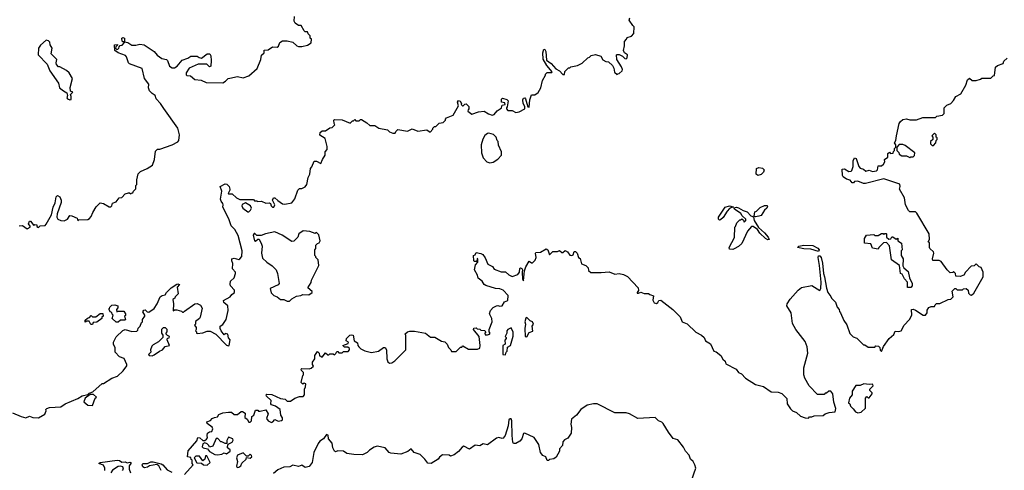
# Model space of a CAD drawing. Extents: x 1861455 to 2058065, y 200073 to 437907.
# Tile 441 of 574: x 2038409 to 2047155, y 320746 to 324748. Entities that reach past the tile are written whole.
import ezdxf

# ---------------------------------------------------------------- set-up
doc = ezdxf.new("R2010")
doc.units = 0

msp = doc.modelspace()

# ---------------------------------------------------------------- linework, layer by layer
at = {"layer": '0CON05XD'}
for points in [[(2038405, 322915.8), (2038435, 322918.6), (2038475, 322891.2), (2038502.5, 322905), (2038502.5, 322915), (2038487.5, 322935), (2038495, 322957.5), (2038505, 322957.5), (2038535, 322920), (2038545, 322927.5), (2038560, 322925), (2038561.7, 322911.7), (2038575, 322902.5), (2038592.5, 322917.5), (2038635, 322920), (2038645, 322933.3), (2038691.1, 323015), (2038707.9, 323082.1), (2038725, 323122), (2038732.8, 323175), (2038743.9, 323186.1), (2038765.2, 323175.1), (2038778.4, 323145), (2038776.7, 323125), (2038742.1, 323025), (2038740, 322995), (2038747.7, 322977.7), (2038775, 322963.3), (2038805, 322961.2), (2038832.5, 322975), (2038855, 323007.5), (2038873, 323007), (2038920, 322985), (2038925, 322960), (2038935, 322970), (2039015, 322972.5), (2039028.3, 322981.7), (2039045, 323000), (2039057.5, 323035), (2039087.5, 323085), (2039125, 323120), (2039155, 323116.2), (2039205, 323085.8), (2039217.5, 323085), (2039228.8, 323095), (2039235, 323117.5), (2039265, 323130), (2039293.6, 323166.4), (2039315, 323170), (2039345, 323200), (2039375, 323210), (2039385, 323210), (2039395, 323200), (2039401.7, 323208.3), (2039415, 323210), (2039420, 323225), (2039440, 323245), (2039440, 323275), (2039450, 323285), (2039450, 323325), (2039461.7, 323378.3), (2039481.7, 323398.3), (2039540, 323425), (2039587.5, 323455), (2039606.7, 323505), (2039615, 323580), (2039633, 323597), (2039655, 323597.5), (2039765, 323637.5), (2039815, 323662.5), (2039822.5, 323675), (2039830, 323725), (2039813.6, 323783.6), (2039689.6, 323959.5), (2039660, 324005), (2039622.5, 324045), (2039612.5, 324075), (2039585, 324091.2), (2039562, 324115), (2039554.2, 324144.2), (2039555.8, 324175), (2039517, 324227), (2039495.8, 324315.8), (2039384.2, 324355), (2039374.5, 324365), (2039358.2, 324418.2), (2039349.3, 324429.3), (2039285, 324453.3), (2039253.8, 324475), (2039250, 324525), (2039278.3, 324528.3), (2039278.3, 324521.7), (2039261.7, 324508.3), (2039260, 324495), (2039273, 324483), (2039280, 324485), (2039290, 324495), (2039291.7, 324508.3), (2039301.7, 324518.3), (2039318.3, 324521.7), (2039340, 324545), (2039340, 324550), (2039325, 324550), (2039318.3, 324558.3), (2039317.5, 324585), (2039325, 324590), (2039340, 324585), (2039340, 324550), (2039370, 324545), (2039405, 324522.5), (2039439.6, 324520.5), (2039475, 324531.2), (2039515, 324524.3), (2039604.2, 324465), (2039631.5, 324431.5), (2039672.2, 324402.2), (2039714.1, 324394.1), (2039723.3, 324385), (2039740.8, 324335), (2039765, 324320), (2039785, 324321.2), (2039806.7, 324335), (2039851.7, 324388.3), (2039902.5, 324405), (2039930, 324425), (2039985, 324423.3), (2040002, 324412), (2040025, 324406.7), (2040074.1, 324445.9), (2040097.5, 324445), (2040105.9, 324425.9), (2040110, 324385), (2040107.5, 324335), (2040095, 324330), (2040071.7, 324351.7), (2039995, 324352), (2039915, 324316), (2039888.8, 324275), (2039889.3, 324259.3), (2039895, 324253.3), (2039925, 324250), (2039965, 324217.5), (2040021.7, 324211.7), (2040065, 324190), (2040213, 324187), (2040238.3, 324201.7), (2040260, 324225), (2040275, 324230), (2040345, 324243.3), (2040395, 324232.5), (2040445, 324250), (2040517.5, 324315), (2040552.5, 324395), (2040558.3, 324431.7), (2040580, 324455), (2040581.7, 324478.3), (2040615, 324480), (2040655, 324507.5), (2040697.5, 324502.5), (2040708.3, 324511.7), (2040720, 324545), (2040745, 324560), (2040785, 324560), (2040835, 324547.5), (2040870, 324515), (2040885, 324510), (2040915, 324510), (2040965, 324522.5), (2040998.3, 324541.7), (2041000, 324575), (2040990, 324585), (2040990, 324605), (2040971.7, 324621.7), (2040965, 324640), (2040945, 324640), (2040935, 324650), (2040910, 324695), (2040885, 324697.5), (2040857, 324717), (2040847.5, 324735), (2040850, 324775)], [(2040288, 322918), (2040267.9, 322977.9), (2040213.6, 323083.6), (2040217.5, 323105), (2040213.3, 323115), (2040197.5, 323135), (2040193.3, 323155), (2040203.3, 323225), (2040190, 323265), (2040235, 323290), (2040248.3, 323288.3), (2040268.8, 323265), (2040277, 323243), (2040277, 323233), (2040260, 323205), (2040265, 323200), (2040295, 323202.5), (2040335, 323166.7), (2040365, 323150), (2040485, 323150), (2040495, 323140), (2040515, 323140), (2040522.5, 323132.5), (2040556.4, 323136.4), (2040595, 323117.5), (2040625, 323122.5), (2040636.7, 323116.7), (2040642.5, 323095), (2040655, 323083.3), (2040665.9, 323084.1), (2040676, 323105), (2040653.8, 323143.8), (2040665, 323166.2), (2040676.1, 323166.1), (2040700.7, 323140.7), (2040745, 323112.5), (2040765, 323110), (2040825, 323122.5), (2040851.7, 323158.3), (2040880, 323235), (2040895, 323250), (2040915, 323250), (2040945, 323262.5), (2040960, 323285), (2040972.5, 323345), (2040987.5, 323375), (2040993, 323427), (2041005, 323440), (2041025, 323490), (2041045, 323492.5), (2041085, 323470), (2041097.5, 323505), (2041122.5, 323545), (2041122.5, 323575), (2041140, 323595), (2041141.7, 323621.7), (2041123.6, 323693.6), (2041075, 323722.5), (2041077.5, 323745), (2041095, 323760), (2041125, 323760), (2041163, 323787), (2041185, 323790), (2041207, 323813), (2041202.5, 323825), (2041200, 323855), (2041205, 323860), (2041275, 323857.5), (2041345, 323830), (2041365, 323850), (2041375, 323850), (2041385, 323860), (2041395, 323850), (2041425, 323850), (2041435, 323860), (2041445, 323860), (2041493, 323833), (2041518.3, 323808.3), (2041565, 323807.5), (2041600, 323785), (2041675, 323770), (2041693, 323753), (2041725, 323740), (2041745, 323740), (2041750, 323755), (2041768.3, 323771.7), (2041855, 323757.5), (2041895, 323777.5), (2041945, 323757.5), (2042025, 323770), (2042055, 323750), (2042080, 323775), (2042080, 323785), (2042095, 323800), (2042105, 323800), (2042135, 323830), (2042170, 323835), (2042190, 323855), (2042190, 323865), (2042200, 323875), (2042259.3, 323900.7), (2042307, 323983), (2042297.5, 324015), (2042308.3, 324031.7), (2042322.5, 324025), (2042332.5, 324005), (2042330, 323995), (2042341.7, 323981.7), (2042348.3, 323981.7), (2042361.7, 323998.3), (2042375, 324000), (2042398.3, 323978.3), (2042400, 323955), (2042391.7, 323948.3), (2042390, 323935), (2042425, 323910), (2042485, 323930), (2042535, 323936.7), (2042572, 323912), (2042605, 323900), (2042625, 323906.2), (2042650.4, 323939.5), (2042677.5, 323955), (2042687.5, 323965), (2042695, 323990), (2042720, 323995), (2042718.3, 324008.3), (2042690, 324015), (2042688.3, 324041.7), (2042698.3, 324051.7), (2042735, 324040), (2042747, 324027), (2042740, 323975), (2042732.5, 323965), (2042732.5, 323955), (2042745, 323940), (2042785, 323941.2), (2042815, 323922.5), (2042845, 323928.8), (2042897.5, 323955), (2042896.4, 323976.4), (2042880, 324005), (2042877.5, 324035), (2042885, 324050), (2042895, 324052.5), (2042902.5, 324045), (2042913.6, 324003.6), (2042923, 323973), (2042935, 323970), (2042941.2, 324035), (2042955, 324080), (2042985, 324080), (2043015, 324100), (2043037, 324143), (2043053, 324207), (2043080, 324255), (2043080, 324265), (2043095, 324280), (2043135, 324280), (2043140, 324285), (2043092.1, 324342.1), (2043057.5, 324397.5), (2043056.4, 324455), (2043065, 324486), (2043075, 324483.8), (2043081.2, 324465), (2043087.9, 324387.9), (2043128.8, 324358.8), (2043171.5, 324311.5), (2043203.2, 324293.2), (2043235, 324262.5), (2043248.3, 324261.7), (2043251.7, 324288.3), (2043285, 324320), (2043295, 324320), (2043305, 324330), (2043365, 324340), (2043405, 324362.5), (2043455, 324410), (2043470, 324415), (2043485, 324430), (2043525, 324440), (2043570, 324425), (2043590, 324390), (2043615, 324377.5), (2043640, 324375), (2043675, 324340), (2043687, 324317), (2043691.7, 324281.7), (2043715, 324260), (2043721.7, 324268.3), (2043735, 324270), (2043760, 324295), (2043762.5, 324305), (2043755, 324330), (2043713, 324393), (2043710, 324435), (2043715, 324440), (2043735, 324437.5), (2043763, 324423), (2043785, 324402.5), (2043795, 324400), (2043805, 324410), (2043807.5, 324435), (2043780, 324455), (2043772.5, 324475), (2043782.5, 324515), (2043780, 324555), (2043800, 324575), (2043805, 324590), (2043845, 324602.5), (2043863.3, 324625), (2043867.5, 324685), (2043856.4, 324696.4), (2043822.5, 324745), (2043830, 324765)], [(2038855, 324037.5), (2038865, 324040), (2038867.5, 324065), (2038860, 324085), (2038880, 324105), (2038861.7, 324111.7), (2038857.5, 324145), (2038877.5, 324225), (2038847.5, 324275), (2038825, 324297.5), (2038765, 324330), (2038755, 324330), (2038735, 324350), (2038732.5, 324365), (2038740, 324395), (2038690, 324445), (2038697.5, 324495), (2038680, 324525), (2038677, 324547), (2038665, 324560), (2038643, 324567), (2038595, 324522.5), (2038577.5, 324495), (2038572.5, 324435), (2038653.6, 324353.6), (2038676.7, 324295), (2038752.5, 324185), (2038764.2, 324144.2), (2038797.5, 324115), (2038828.3, 324098.3), (2038832.5, 324075), (2038826.7, 324055), (2038833.8, 324045), (2038855, 324037.5)], [(2046197.5, 323715), (2046220, 323825), (2046232.5, 323845), (2046255, 323860), (2046285, 323867.5), (2046315, 323857.5), (2046375, 323857.5), (2046430.7, 323879.3), (2046545, 323880), (2046555, 323890), (2046605, 323900), (2046620, 323915), (2046620, 323965), (2046645, 323990), (2046680, 324005), (2046705, 324030), (2046723.6, 324066.4), (2046769.3, 324090.7), (2046813.6, 324166.4), (2046827.5, 324215), (2046845, 324230), (2046868.3, 324208.3), (2046905, 324207.5), (2046945, 324220), (2046955, 324230), (2047035, 324230), (2047055, 324250), (2047068.3, 324251.7), (2047077.5, 324325), (2047095, 324342.5), (2047145, 324360), (2047151.7, 324378.3), (2047180, 324405)], [(2040648, 321418), (2040725, 321382.5), (2040767, 321377), (2040785, 321360), (2040815, 321360), (2040853, 321387), (2040895, 321400), (2040928.3, 321401.7), (2040940, 321415), (2040937.5, 321465), (2040948.3, 321488.3), (2040950, 321515), (2040935, 321520), (2040925, 321510), (2040910, 321525), (2040923, 321587), (2040930, 321595), (2040930, 321615), (2040911.7, 321631.7), (2040910, 321645), (2040915, 321650), (2040981.7, 321648.3), (2040997, 321653), (2041018.3, 321671.7), (2041010, 321685), (2041010, 321705), (2041030, 321735), (2041030, 321765), (2041055, 321800), (2041070, 321785), (2041071.7, 321761.7), (2041085, 321760), (2041095, 321750), (2041125, 321790), (2041145, 321770), (2041155, 321770), (2041165, 321780), (2041195, 321780), (2041205, 321770), (2041218.3, 321781.7), (2041225, 321800), (2041235, 321800), (2041245, 321790), (2041275, 321790), (2041285, 321800), (2041328.3, 321801.7), (2041340, 321815), (2041338.3, 321828.3), (2041325, 321840), (2041295, 321840), (2041280, 321855), (2041328.3, 321871.7), (2041330, 321885), (2041310, 321895), (2041312.5, 321915), (2041342.5, 321945), (2041355, 321950), (2041370, 321945), (2041380, 321895), (2041408.3, 321878.3), (2041413, 321853), (2041421.7, 321841.7), (2041440, 321825), (2041475, 321807.5), (2041535, 321792.5), (2041596.4, 321803.6), (2041640, 321835), (2041655, 321837.5), (2041666.7, 321815), (2041669.1, 321735), (2041680.5, 321710.5), (2041695, 321698.6), (2041715, 321701.4), (2041740.6, 321719.4), (2041840, 321815), (2041840, 321945), (2041830, 321955), (2041855, 321976.7), (2041875, 321982.5), (2041915, 321980), (2042015, 321962.5), (2042058.3, 321928.3), (2042097, 321927), (2042155, 321892.5), (2042185, 321886.7), (2042207.5, 321865), (2042217.5, 321835), (2042240, 321815), (2042245, 321800), (2042285, 321800), (2042325, 321840), (2042335, 321840), (2042345, 321850), (2042395, 321822.5), (2042475, 321822.5), (2042495, 321830), (2042500, 321855), (2042490, 321935), (2042440, 321995), (2042441.7, 322008.3), (2042465, 322010), (2042471.7, 322001.7), (2042495, 322000), (2042505, 321990), (2042538.3, 321988.3), (2042550, 321975), (2042540, 321965), (2042545, 321950), (2042565, 321947.5), (2042582.5, 321955), (2042587.5, 321965), (2042580, 321975), (2042580, 321995), (2042606.7, 322065), (2042603.3, 322095), (2042583.3, 322135), (2042590, 322165), (2042615, 322192.5), (2042645, 322207.5), (2042655, 322210), (2042675, 322202.5), (2042695, 322207.5), (2042715, 322242.5), (2042745.8, 322254.2), (2042746.8, 322296.8), (2042703.3, 322345), (2042675, 322358), (2042635, 322361.2), (2042548.3, 322388.3), (2042536.1, 322396.1), (2042516.7, 322425), (2042481.7, 322451.7), (2042475, 322480), (2042450, 322525), (2042458.3, 322571.7), (2042480, 322595), (2042480, 322625), (2042471.7, 322628.3), (2042468.3, 322601.7), (2042445, 322600), (2042442.5, 322605), (2042440, 322655), (2042455, 322660), (2042465, 322680), (2042505, 322672.5), (2042523, 322663), (2042545, 322632.5), (2042567.5, 322577.5), (2042607.5, 322555), (2042625, 322532.5), (2042685, 322507.5), (2042725, 322507.5), (2042755, 322480.8), (2042782.3, 322467.7), (2042834.6, 322485.4), (2042848, 322505), (2042851.7, 322538.3), (2042857, 322543), (2042869.6, 322539.5), (2042876.7, 322525), (2042871.2, 322505), (2042874.1, 322444.1), (2042885, 322430), (2042893.6, 322516.4), (2042905.7, 322554.3), (2042935, 322602.5), (2042955, 322587.5), (2042965, 322587.5), (2042988.3, 322611.7), (2042997, 322637), (2042990, 322675), (2042995, 322680), (2043035, 322683.3), (2043085, 322712.5), (2043100, 322705), (2043115, 322660), (2043145, 322690), (2043185, 322690), (2043205, 322697.5), (2043225, 322680), (2043235, 322680), (2043255, 322697.5), (2043275, 322687.5), (2043295, 322657.5), (2043315, 322652.5), (2043325, 322660), (2043335, 322690), (2043345, 322690), (2043360, 322675), (2043372.5, 322635), (2043388.3, 322628.3), (2043400, 322580), (2043437.5, 322565), (2043457.5, 322545), (2043461.7, 322521.7), (2043483, 322503), (2043575, 322501.2), (2043645, 322507.5), (2043695, 322487.5), (2043735, 322493.3), (2043772.5, 322485), (2043806.6, 322466.6), (2043902.5, 322365), (2043906.7, 322343.3), (2043892.5, 322325), (2043895, 322320), (2043905, 322317.5), (2043925, 322326.7), (2043955, 322316.7), (2043995, 322316.2), (2044006.1, 322306.1), (2044040, 322295), (2044034.1, 322255.9), (2044045, 322232.5), (2044065, 322228), (2044076.7, 322235), (2044087, 322253), (2044103.3, 322256.7), (2044158.8, 322215), (2044212, 322175), (2044275, 322108.8), (2044293.3, 322065), (2044337.9, 322047.9), (2044415, 321973.3), (2044465, 321946.7), (2044490, 321925), (2044500, 321895), (2044545, 321867.5), (2044573.8, 321805), (2044597, 321797), (2044635.8, 321765.8), (2044655, 321733.8), (2044676.2, 321715), (2044680, 321690), (2044773.2, 321643.2), (2044794.1, 321614.1), (2044821.7, 321601.7), (2044855, 321563.8), (2044945, 321508), (2045015, 321491.2), (2045085, 321442.5), (2045145, 321440.8), (2045178.9, 321428.9), (2045222.7, 321382.7), (2045225.8, 321335), (2045255, 321291.2), (2045273.3, 321275), (2045308.8, 321258.8), (2045345, 321227.5), (2045385, 321212.5), (2045415, 321210), (2045425, 321220), (2045445, 321220), (2045465, 321230), (2045545, 321233.3), (2045563, 321247), (2045600.7, 321259.3), (2045652.5, 321265), (2045657.8, 321295), (2045639.3, 321350.7), (2045632.5, 321425), (2045615, 321450), (2045595, 321450), (2045575, 321430), (2045565, 321430), (2045555, 321420), (2045495, 321420), (2045422.5, 321495), (2045382.5, 321565), (2045373.3, 321595), (2045373.3, 321655), (2045410, 321785), (2045403, 321843), (2045385, 321890), (2045302.5, 321995), (2045275, 322050), (2045262.5, 322145), (2045222.5, 322205), (2045226.7, 322223.3), (2045252.5, 322265), (2045322.5, 322345), (2045355, 322370), (2045445, 322387.5), (2045516.2, 322343.8), (2045525, 322360), (2045527.8, 322417.8), (2045514, 322565), (2045500.9, 322635), (2045505, 322649.2), (2045515, 322651.4), (2045528.5, 322635), (2045541.2, 322585), (2045547.5, 322495), (2045559.1, 322465), (2045575, 322362.5), (2045586.7, 322325), (2045615, 322290), (2045620, 322275), (2045655, 322240), (2045670, 322195), (2045687.5, 322175), (2045690, 322155), (2045700, 322145), (2045730, 322075), (2045757, 322037), (2045781.7, 321961.7), (2045811.7, 321931.7), (2045845, 321920), (2045905, 321860), (2045915, 321860), (2045945, 321840), (2046005, 321840), (2046015, 321850), (2046038.3, 321848.3), (2046050, 321835), (2046053, 321813), (2046065, 321800), (2046082.5, 321845), (2046133.3, 321916.7), (2046175, 321952.5), (2046185, 321980), (2046215, 321977.5), (2046237.5, 321985), (2046266.7, 322035), (2046312, 322085), (2046333.3, 322125), (2046330, 322175), (2046345, 322176.2), (2046365, 322166.7), (2046434.2, 322124.2), (2046455, 322124.2), (2046471.2, 322145), (2046470.7, 322169.3), (2046485, 322192.5), (2046505, 322200), (2046535, 322200), (2046540, 322215), (2046553, 322227), (2046581.7, 322228.3), (2046655, 322262.5), (2046680, 322265), (2046700, 322285), (2046693, 322337), (2046715, 322360), (2046725, 322360), (2046735, 322350), (2046785, 322350), (2046793, 322357), (2046815, 322360), (2046833.3, 322345), (2046838.3, 322318.3), (2046853, 322303), (2046865, 322302.5), (2046885, 322317.5), (2046966.7, 322465), (2046967.5, 322505), (2046948.3, 322548.3), (2046931.7, 322551.7), (2046905, 322580), (2046888.3, 322561.7), (2046861.7, 322558.3), (2046810, 322505), (2046795, 322480), (2046761.7, 322468.3), (2046725, 322470), (2046720, 322495), (2046705, 322510), (2046698.3, 322501.7), (2046675, 322500), (2046647, 322527), (2046595, 322600), (2046575, 322610), (2046520, 322610), (2046517.5, 322625), (2046530, 322675), (2046527.5, 322685), (2046493.3, 322715), (2046490, 322725), (2046490, 322765), (2046480, 322775), (2046490, 322795), (2046487, 322847), (2046378.3, 323028.3), (2046365, 323040), (2046315, 323040), (2046303, 323053), (2046277.5, 323105), (2046267.5, 323165), (2046223.6, 323243.6), (2046230, 323265), (2046226.4, 323286.4), (2046085, 323333.3), (2045923, 323293), (2045905, 323292.5), (2045855, 323312.5), (2045825, 323310), (2045815, 323300), (2045805, 323300), (2045785, 323322.5), (2045753, 323333), (2045723.6, 323353.6), (2045717.5, 323365), (2045715, 323420), (2045735, 323422.5), (2045775, 323400), (2045795, 323402.5), (2045800.7, 323409.3), (2045812.5, 323445), (2045812.5, 323495), (2045825, 323520), (2045840, 323515), (2045862.5, 323445), (2045875, 323430), (2045905, 323420), (2045925, 323402.5), (2045955, 323412.5), (2045985, 323400), (2046020, 323405), (2046030, 323415), (2046035, 323450), (2046065, 323450), (2046082.5, 323465), (2046092.5, 323485), (2046090, 323505), (2046121.7, 323528.3), (2046121.7, 323558.3), (2046135, 323570), (2046145, 323560), (2046168.3, 323561.7), (2046171.7, 323578.3), (2046180, 323585), (2046180, 323605), (2046190, 323615), (2046190, 323635), (2046180, 323655), (2046190, 323675), (2046197.5, 323715)], [(2042585, 323477.5), (2042615, 323482.5), (2042655, 323510), (2042690, 323545), (2042687.5, 323575), (2042663, 323633), (2042660, 323665), (2042650, 323675), (2042640, 323705), (2042618.3, 323728.3), (2042575, 323740), (2042563, 323737), (2042541.7, 323718.3), (2042523, 323687), (2042507.5, 323635), (2042512.5, 323565), (2042525, 323520), (2042560, 323485), (2042585, 323477.5)], [(2046525, 323630), (2046547, 323653), (2046550, 323675), (2046560, 323685), (2046558.3, 323698.3), (2046550, 323705), (2046550, 323725), (2046535, 323740), (2046510, 323715), (2046520, 323705), (2046520, 323685), (2046500, 323665), (2046500, 323645), (2046515, 323630), (2046525, 323630)], [(2046315, 323522.5), (2046325, 323530), (2046345, 323530), (2046358.3, 323541.7), (2046360, 323565), (2046275, 323630), (2046255, 323640), (2046221.7, 323638.3), (2046200, 323615), (2046200, 323585), (2046218.3, 323568.3), (2046220, 323555), (2046245, 323540), (2046285, 323537.5), (2046315, 323522.5)], [(2044965, 323363.8), (2044950, 323375), (2044953.8, 323426.2), (2044974.2, 323435.8), (2045008.3, 323428.3), (2045022.5, 323415), (2045016.1, 323393.9), (2044995, 323373.8), (2044965, 323363.8)], [(2040445, 323040), (2040460, 323055), (2040467, 323073), (2040460, 323095), (2040415, 323120), (2040385, 323107.5), (2040383.6, 323093.6), (2040392.5, 323075), (2040435, 323040), (2040445, 323040)], [(2044625, 322967.5), (2044616.2, 322976.2), (2044615.8, 322995), (2044676.8, 323083.2), (2044715, 323095.7), (2044747.5, 323085), (2044715, 323070), (2044693.2, 323046.8), (2044658.6, 322991.4), (2044635, 322970), (2044625, 322967.5)], [(2044745, 322707.5), (2044715, 322710), (2044710, 322725), (2044757, 322813), (2044760, 322905), (2044768.3, 322911.7), (2044780, 322945), (2044805, 322970), (2044815, 322970), (2044825, 322980), (2044838.3, 322968.3), (2044845, 322950), (2044860, 322965), (2044860, 322975), (2044826.7, 323006.7), (2044815.8, 323025.8), (2044758.8, 323065), (2044752.5, 323077.5), (2044775, 323082.9), (2044795, 323077.5), (2044835, 323052), (2044870.7, 323040.7), (2044903.8, 323005), (2044928.3, 322998.3), (2044934.6, 322964.5), (2044971.2, 322901.2), (2045024, 322855), (2045057.5, 322817.5), (2045067.5, 322795), (2045055, 322792), (2045034.4, 322804.4), (2044982.9, 322852.9), (2044963.9, 322883.9), (2044925, 322910), (2044908.3, 322911.7), (2044875, 322870), (2044825, 322760), (2044795, 322732.5), (2044755, 322712.5), (2044745, 322707.5)], [(2044945, 322997.5), (2044931.7, 323001.7), (2044940, 323040), (2044955, 323047.5), (2044985, 323080), (2045025, 323098.6), (2045048.1, 323098.1), (2045052, 323085), (2045046.2, 323075), (2045025, 323056.7), (2044995, 323010), (2044975, 323002.5), (2044945, 322997.5)], [(2038345, 321257.5), (2038423.6, 321223.6), (2038465, 321212.5), (2038495, 321227.5), (2038525, 321213.3), (2038575, 321212.5), (2038632.5, 321245), (2038643, 321273), (2038640, 321285), (2038650, 321295), (2038675, 321302.5), (2038775, 321310), (2038813.9, 321336.1), (2038925, 321382.5), (2038965, 321407.5), (2039015, 321420), (2039025, 321430), (2039058.3, 321441.7), (2039142.5, 321517.5), (2039155, 321517.5), (2039226.4, 321563.6), (2039278.3, 321581.7), (2039329.6, 321630.5), (2039360, 321675), (2039360, 321685), (2039337.7, 321737.7), (2039295, 321752.5), (2039257.5, 321795), (2039257.5, 321835), (2039243, 321863), (2039242.5, 321885), (2039265, 321930), (2039325, 321987.5), (2039345, 321997.5), (2039405, 321977.5), (2039448.3, 321981.7), (2039458.3, 321991.7), (2039461.7, 322008.3), (2039480, 322025), (2039491.7, 322058.3), (2039500, 322065), (2039500, 322085), (2039520, 322115), (2039520, 322125), (2039503, 322153), (2039505, 322160), (2039511.7, 322168.3), (2039525, 322170), (2039541.7, 322151.7), (2039555, 322150), (2039605, 322182.5), (2039631.2, 322225), (2039656.7, 322285), (2039675, 322298.8), (2039702.5, 322305), (2039714.1, 322325.9), (2039755, 322366.7), (2039805, 322400), (2039815, 322402.5), (2039827.5, 322395), (2039807.5, 322372.5), (2039817, 322313), (2039790, 322285), (2039786.4, 322273.6), (2039768.3, 322261.7), (2039776.7, 322225), (2039771.7, 322161.7), (2039785, 322170), (2039805, 322170), (2039845, 322160), (2039855, 322150), (2039865, 322150), (2039871.7, 322158.3), (2039965, 322223.3), (2039985, 322226.2), (2040015, 322213.3), (2040028.8, 322185), (2040012.5, 322105), (2040006.4, 322093.6), (2039971.7, 322068.3), (2039970, 322045), (2039962.5, 322035), (2039977.5, 322015), (2039977.5, 321995), (2039970, 321985), (2039980, 321975), (2039980, 321965), (2039985, 321960), (2040035, 321966.7), (2040075, 321982.5), (2040101.7, 321981.7), (2040150, 321955), (2040245, 321857.5), (2040265, 321850), (2040270, 321855), (2040280, 321905), (2040263, 321923), (2040257.5, 321955), (2040235, 321960), (2040225, 321950), (2040197.5, 321985), (2040190, 322005), (2040190, 322025), (2040215, 322040), (2040243.3, 322085), (2040260, 322165), (2040258.8, 322205), (2040222.5, 322235), (2040220, 322255), (2040280, 322285), (2040293.6, 322306.4), (2040316.7, 322325), (2040316.2, 322345), (2040282.7, 322382.7), (2040277.7, 322397.7), (2040281.4, 322425), (2040313.6, 322456.4), (2040326, 322495), (2040326, 322505), (2040299.2, 322535), (2040303.6, 322583.6), (2040293.8, 322605), (2040293.3, 322625), (2040315, 322628.8), (2040355, 322616.7), (2040365, 322623.3), (2040381.2, 322645), (2040385.7, 322694.3), (2040350.9, 322830.9), (2040320.8, 322885), (2040288, 322918)], [(2040805, 322247.5), (2040825, 322267.5), (2040868.3, 322291.7), (2040905, 322297.5), (2040925, 322307.5), (2040976.4, 322303.6), (2041007.5, 322325), (2041007.5, 322335), (2040967.5, 322365), (2040997, 322413), (2041002.5, 322435), (2041067.5, 322565), (2041060, 322615), (2041040, 322635), (2041040, 322645), (2041030, 322655), (2041030, 322705), (2041040, 322715), (2041040, 322745), (2041055, 322760), (2041070, 322765), (2041077.5, 322785), (2041067, 322837), (2041047, 322857), (2041035, 322850), (2040985, 322867.5), (2040928.3, 322871.7), (2040890, 322845), (2040880, 322815), (2040845, 322780), (2040825, 322777.5), (2040740, 322835), (2040675, 322862.5), (2040593, 322847), (2040555, 322830), (2040515, 322830), (2040498.3, 322848.3), (2040491.7, 322848.3), (2040483.8, 322835), (2040495, 322782.5), (2040505, 322780), (2040525, 322800), (2040535, 322800), (2040557.5, 322755), (2040562.5, 322735), (2040557.5, 322675), (2040565, 322630), (2040603.6, 322593.6), (2040653, 322563), (2040686.1, 322526.1), (2040700, 322495), (2040713.3, 322405), (2040705, 322393.3), (2040635, 322360), (2040641.7, 322321.7), (2040667, 322297), (2040695, 322286.7), (2040725, 322262.5), (2040755, 322262.5), (2040785, 322247.5), (2040805, 322247.5)], [(2046325, 322370), (2046295, 322370), (2046296, 322416), (2046267, 322447), (2046246.4, 322486.4), (2046232.5, 322495), (2046223.8, 322563.8), (2046153.9, 322613.9), (2046135, 322740), (2046108.3, 322768.3), (2046082.5, 322767.5), (2046040, 322725), (2046035, 322710), (2045985, 322720), (2045968.3, 322758.3), (2045912.5, 322762.5), (2045912.5, 322805), (2045930, 322835), (2045995, 322840), (2046005, 322830), (2046035, 322830), (2046065, 322850), (2046075, 322850), (2046085, 322840), (2046091.7, 322848.3), (2046105, 322850), (2046110, 322845), (2046110, 322815), (2046128.3, 322798.3), (2046148.3, 322801.7), (2046155, 322820), (2046165, 322820), (2046195, 322800), (2046208.3, 322808.3), (2046210, 322785), (2046241.7, 322761.7), (2046247.5, 322705), (2046240, 322695), (2046240, 322655), (2046257.5, 322625), (2046253, 322563), (2046263.6, 322543.6), (2046300.7, 322510.7), (2046312.5, 322455), (2046337.5, 322405), (2046337, 322383), (2046325, 322370)], [(2045505, 322690), (2045435, 322710), (2045375, 322712.5), (2045317.5, 322725), (2045330, 322735), (2045375, 322744.4), (2045455, 322742.5), (2045499.8, 322719.8), (2045509.2, 322705), (2045505, 322690)], [(2039265, 322060), (2039230, 322095), (2039240, 322125), (2039231.7, 322131.7), (2039228.3, 322148.3), (2039211.7, 322151.7), (2039208.3, 322168.3), (2039200, 322175), (2039208.3, 322181.7), (2039210, 322195), (2039228.3, 322211.7), (2039255, 322216.7), (2039280, 322205), (2039281.7, 322188.3), (2039270, 322175), (2039271.7, 322151.7), (2039285, 322160), (2039335, 322160), (2039350, 322135), (2039348.3, 322121.7), (2039340, 322115), (2039350, 322085), (2039345, 322080), (2039305, 322080), (2039285, 322062.5), (2039265, 322060)], [(2039055, 322040), (2039041.7, 322041.7), (2039025, 322070), (2039005, 322070), (2038991.7, 322061.7), (2038991.7, 322078.3), (2039011.7, 322098.3), (2039028.3, 322101.7), (2039045, 322120), (2039055, 322110), (2039085, 322110), (2039123, 322137), (2039148.3, 322138.3), (2039150, 322115), (2039140, 322105), (2039140, 322095), (2039095, 322060), (2039061.7, 322058.3), (2039055, 322040)], [(2042915, 321930), (2042935, 321970), (2042968.3, 321981.7), (2042962.5, 322025), (2042972.5, 322045), (2042963, 322063), (2042943.6, 322073.6), (2042915, 322102.5), (2042904.1, 322095.9), (2042896.2, 322065), (2042901.2, 322045), (2042896.7, 322005), (2042900, 321935), (2042915, 321930)], [(2039585, 321763.3), (2039605, 321770), (2039650, 321805), (2039677.5, 321815), (2039700, 321845), (2039740, 321855), (2039720, 321905), (2039721.7, 321918.3), (2039738.3, 321921.7), (2039740, 321935), (2039721.7, 321941.7), (2039710, 321955), (2039710, 321965), (2039720, 321975), (2039720, 321995), (2039705, 322010), (2039685, 322010), (2039670, 321995), (2039670, 321965), (2039680, 321945), (2039680, 321925), (2039643, 321887), (2039595, 321860), (2039583, 321847), (2039572.5, 321815), (2039573.3, 321795), (2039552.5, 321775), (2039560, 321765), (2039585, 321763.3)], [(2042725, 321770), (2042730, 321795), (2042740, 321805), (2042741.2, 321838.8), (2042767.5, 321855), (2042791.7, 321938.3), (2042793, 321973), (2042775, 322010), (2042745, 321997.5), (2042737.5, 321985), (2042737, 321963), (2042720, 321935), (2042730, 321925), (2042730, 321915), (2042718.3, 321901.7), (2042720, 321865), (2042700, 321855), (2042700, 321775), (2042725, 321770)], [(2045855, 321257.5), (2045885, 321262.5), (2045921.7, 321298.3), (2045923, 321387), (2045935, 321400), (2045945, 321390), (2045955, 321390), (2045980, 321425), (2045980, 321435), (2045960, 321455), (2045960, 321465), (2045990, 321495), (2045988.3, 321508.3), (2045981.7, 321511.7), (2045955, 321507.5), (2045907, 321513), (2045875, 321497.5), (2045835, 321497.5), (2045805, 321450), (2045802.5, 321415), (2045780, 321385), (2045770, 321345), (2045782.5, 321335), (2045787.5, 321315), (2045813, 321293), (2045832.5, 321265), (2045855, 321257.5)], [(2039055, 321320), (2039080, 321385), (2039090, 321395), (2039065, 321420), (2039035, 321420), (2038990, 321385), (2038980, 321355), (2039013, 321323), (2039055, 321320)], [(2039871.7, 320708.3), (2039950, 320795), (2039940, 320805), (2039940, 320835), (2039931.7, 320841.7), (2039928.3, 320858.3), (2039900, 320865), (2039905, 320920), (2039983.6, 321006.4), (2039991.7, 321038.3), (2040010, 321035), (2040035, 321010), (2040055, 321010), (2040068.3, 321021.7), (2040077.5, 321035), (2040073.3, 321053.3), (2040077.5, 321075), (2040095, 321087.5), (2040115, 321090), (2040123.3, 321115), (2040119.3, 321129.3), (2040075, 321160), (2040072.5, 321175), (2040105, 321187.5), (2040120, 321205), (2040140, 321215), (2040165, 321220), (2040178.3, 321241.7), (2040215, 321257.5), (2040265, 321262.5), (2040291.7, 321261.7), (2040315, 321242.5), (2040345, 321242.5), (2040375, 321267.5), (2040389.3, 321269.3), (2040411.7, 321251.7), (2040410, 321215), (2040429.3, 321199.3), (2040443.8, 321173.8), (2040455, 321173.3), (2040467.5, 321185), (2040472.5, 321225), (2040487.5, 321235), (2040505, 321280), (2040525, 321280), (2040531.7, 321271.7), (2040545, 321270), (2040595, 321282.5), (2040616.1, 321246.1), (2040600, 321205), (2040615, 321186), (2040645, 321171.2), (2040657.5, 321175), (2040675, 321197.5), (2040705, 321182.5), (2040735, 321187.5), (2040742.5, 321195), (2040743, 321213), (2040727.5, 321235), (2040722.5, 321285), (2040680, 321315), (2040647, 321327), (2040640, 321335), (2040643.3, 321365), (2040600, 321405), (2040597.5, 321415), (2040605, 321422.5), (2040648, 321418)], [(2044356, 320595), (2044413.8, 320765), (2044407.5, 320795), (2044391.2, 320825), (2044368, 320845), (2044355, 320880), (2044323.3, 320915), (2044305, 320952.5), (2044256, 321015), (2044215, 321028.8), (2044171.2, 321085), (2044125, 321162.5), (2044113.6, 321173.6), (2044083.9, 321183.9), (2044053.9, 321213.9), (2043900, 321205), (2043825, 321247.5), (2043796.6, 321256.6), (2043695, 321256.7), (2043537.5, 321335), (2043505, 321337.5), (2043450, 321325), (2043394.6, 321285.3), (2043353.6, 321236.4), (2043311.2, 321198.8), (2043304, 321155), (2043310, 321125), (2043307.5, 321075), (2043277.6, 321032.4), (2043247.5, 321015), (2043235, 321000), (2043230, 320965), (2043203.3, 320935), (2043203.3, 320915), (2043175, 320862.5), (2043155, 320847.5), (2043115, 320842.5), (2043105, 320832.5), (2043095, 320832.5), (2043082.5, 320865), (2043055, 320876.7), (2043033.9, 320903.9), (2043020, 320975), (2042977.5, 321037.5), (2042895, 321076.7), (2042885, 321072.5), (2042868.6, 321025), (2042851.9, 321005), (2042816, 320984), (2042794.2, 320985), (2042788.1, 320995), (2042783.1, 321055), (2042781.2, 321185), (2042775, 321202.5), (2042765, 321203.3), (2042753.8, 321195), (2042747.9, 321142.1), (2042722.5, 321055), (2042705, 321030), (2042695, 321026.7), (2042665, 321036.7), (2042645, 321031.2), (2042565, 320973.3), (2042525, 320981.2), (2042495, 320963.3), (2042455, 320967.5), (2042405, 320932.5), (2042355, 320961.2), (2042338, 320952), (2042307.7, 320912.3), (2042268.3, 320881.7), (2042235, 320872.5), (2042225, 320880), (2042165, 320882.5), (2042137, 320863), (2042125, 320843.3), (2042065, 320807.5), (2042035, 320808), (2042009.2, 320845), (2041965, 320887.1), (2041913.3, 320905), (2041885, 320937.5), (2041855.9, 320914.1), (2041795, 320888), (2041705, 320898.8), (2041692.5, 320905), (2041656.2, 320946.2), (2041585, 320959.4), (2041557.9, 320952.1), (2041516.7, 320925), (2041495, 320902.5), (2041455.5, 320884.4), (2041376.4, 320886.4), (2041315, 320896.2), (2041285, 320916.2), (2041235, 320917.5), (2041215, 320910), (2041205, 320916.7), (2041190.8, 320945), (2041186.1, 320986.1), (2041153.3, 321025), (2041148.3, 321058.3), (2041135, 321062.5), (2041106.7, 321025), (2041075, 321004), (2041060, 320985), (2041021.2, 320905), (2041006.7, 320815), (2040980.4, 320779.5), (2040945, 320771.2), (2040915, 320790), (2040885, 320780), (2040835, 320792.5), (2040810, 320775), (2040755, 320772.5), (2040701.2, 320748.8), (2040665, 320716)], [(2040165, 320884.4), (2040205, 320890), (2040225, 320900), (2040245, 320893.3), (2040280, 320915), (2040278.3, 320928.3), (2040254, 320944), (2040253.6, 320956.4), (2040261.7, 320978.3), (2040297.5, 320995), (2040306.4, 321013.6), (2040302.5, 321025), (2040265, 321040), (2040248.3, 321011.7), (2040250, 320985), (2040235, 320982.5), (2040205, 321000), (2040195, 321000), (2040168.3, 321028.3), (2040155, 321027.5), (2040125, 320960), (2040095, 320950), (2040090, 320965), (2040075, 320980), (2040055, 320990), (2040035, 320980), (2040030, 320955), (2040037.5, 320945), (2040077.5, 320937.5), (2040095, 320912.5), (2040142.5, 320885), (2040165, 320884.4)], [(2040341.2, 320771.2), (2040355, 320774), (2040373.8, 320785), (2040381.2, 320808.8), (2040420, 320845), (2040425, 320860), (2040455, 320852.5), (2040470, 320865), (2040468.3, 320878.3), (2040455, 320890), (2040438.3, 320871.7), (2040425, 320870), (2040395, 320900), (2040345, 320878.8), (2040334, 320855), (2040342.5, 320825), (2040333.8, 320783.8), (2040341.2, 320771.2)], [(2039166.2, 320745), (2039166.7, 320765), (2039152.5, 320792.5), (2039112.5, 320805), (2039125, 320816.2), (2039275.7, 320835.7), (2039295, 320833.3), (2039315, 320818.8), (2039345, 320820), (2039365, 320812), (2039388.6, 320818.6), (2039395.7, 320815.7), (2039397.1, 320805), (2039382, 320785), (2039380.8, 320755), (2039393.1, 320723.1)], [(2039666.2, 320745), (2039646.2, 320786.2), (2039627.5, 320797.5), (2039563.6, 320786.4), (2039545, 320773.3), (2039517, 320767), (2039502.5, 320775), (2039497.5, 320795), (2039503.3, 320806.7), (2039545, 320806.2), (2039575, 320821.2), (2039595, 320821.2), (2039665, 320803.3), (2039680, 320795), (2039719.6, 320749.5), (2039759.3, 320729.3)], [(2040075, 320792.5), (2040101.2, 320815), (2040070, 320875), (2040060, 320875), (2040052.5, 320845), (2040035, 320830), (2040005, 320870), (2039975, 320872.5), (2039960, 320855), (2039981.7, 320811.7), (2040025, 320810), (2040043.3, 320793.3), (2040075, 320792.5)], [(2039322.5, 320745), (2039332.5, 320755), (2039325.9, 320775.9), (2039305, 320782.5), (2039285, 320780), (2039232.3, 320747.7), (2039217.3, 320722.7)]]:
    msp.add_lwpolyline(points, dxfattribs=at)

doc.saveas('drawing.dxf')
